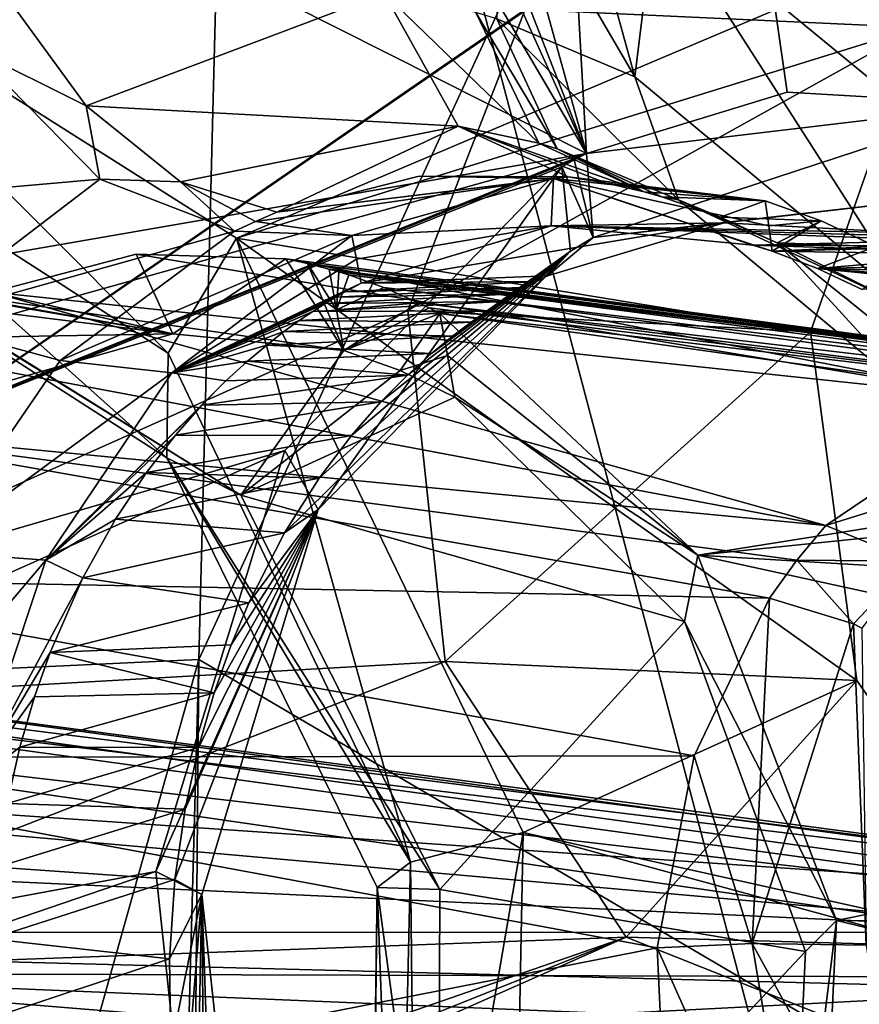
# Model space of a CAD drawing. Header units: metres. Extents: x -150 to 307, y -550 to 84.
# Tile 865 of 1056: x 194.83 to 196.91, y 11.01 to 13.44. Entities that reach past the tile are written whole.
import ezdxf

# ---------------------------------------------------------------- set-up
doc = ezdxf.new("R2010")
doc.units = ezdxf.units.M
doc.layers.add('solid_26006363', color=7, linetype='CONTINUOUS')

msp = doc.modelspace()

# ---------------------------------------------------------------- linework, layer by layer
at = {"layer": 'solid_26006363'}
for points in [[(191.983353, 11.708065, 912.601074), (195.273636, 11.861662, 915.513367), (195.57663, 23.699755, 914.655701)], [(192.022217, 23.395798, 911.506104), (191.983353, 11.708065, 912.601074), (195.57663, 23.699755, 914.655701)], [(195.57663, 23.699755, 914.655701), (195.273636, 11.861662, 915.513367), (198.959854, 19.839836, 918.063721)], [(192.936157, 21.563841, 874.414917), (193.522064, 22.868546, 875.033997), (196.233032, 13.113636, 875.783997)], [(195.900345, 19.04355, 876.221436), (196.233032, 13.113636, 875.783997), (193.522064, 22.868546, 875.033997)], [(192.942108, 20.402914, 874.246033), (192.936157, 21.563841, 874.414917), (196.233032, 13.113636, 875.783997)], [(192.502823, 19.45652, 873.793457), (192.942108, 20.402914, 874.246033), (196.233032, 13.113636, 875.783997)], [(195.273636, 11.861662, 915.513367), (198.57399, 9.923516, 918.496826), (198.959854, 19.839836, 918.063721)], [(192.502823, 19.45652, 873.793457), (196.233032, 13.113636, 875.783997), (189.951477, 16.275417, 871.517761)], [(198.146072, 19.081144, 915.328857), (199.540802, 0, 917.246277), (194.786896, 17.972216, 912.335938)], [(195.900345, 19.04355, 876.221436), (196.227356, 18.854387, 876.440918), (197.252991, 13.235125, 876.579285)], [(195.900345, 19.04355, 876.221436), (196.729401, 13.264999, 876.179504), (196.233032, 13.113636, 875.783997)], [(195.900345, 19.04355, 876.221436), (197.252991, 13.235125, 876.579285), (196.729401, 13.264999, 876.179504)], [(199.9534, 18.599346, 879.245361), (197.523376, 13.146, 876.779358), (196.227356, 18.854387, 876.440918)], [(197.455811, 13.173229, 876.729797), (196.227356, 18.854387, 876.440918), (197.523376, 13.146, 876.779358)], [(197.295059, 13.224697, 876.610718), (197.252991, 13.235125, 876.579285), (196.227356, 18.854387, 876.440918)], [(197.455811, 13.173229, 876.729797), (197.387527, 13.19734, 876.679443), (196.227356, 18.854387, 876.440918)], [(197.362289, 13.205405, 876.660706), (196.227356, 18.854387, 876.440918), (197.387527, 13.19734, 876.679443)], [(197.33696, 13.213044, 876.641907), (197.295059, 13.224697, 876.610718), (196.227356, 18.854387, 876.440918)], [(197.362289, 13.205405, 876.660706), (197.33696, 13.213044, 876.641907), (196.227356, 18.854387, 876.440918)], [(194.786896, 17.972216, 912.335938), (199.540802, 0, 917.246277), (191.723465, 15.818817, 909.606506)], [(196.405823, 13.733895, 878.887451), (197.233673, 13.052827, 879.463257), (198.781998, 17.652912, 881.147522)], [(192.619446, 16.415899, 881.584717), (193.543365, 11.722856, 881.799866), (196.299133, 16.108341, 884.375977)], [(196.233032, 13.113636, 875.783997), (191.176682, 12.238811, 871.880981), (189.951477, 16.275417, 871.517761)], [(193.543365, 11.722856, 881.799866), (196.673157, 13.874597, 884.439941), (196.299133, 16.108341, 884.375977)], [(191.723465, 15.818817, 909.606506), (199.540802, 0, 917.246277), (189.133835, 12.746095, 907.299255)], [(196.352264, 13.303052, 878.647522), (196.207886, 13.826108, 878.74408), (196.005203, 13.897861, 878.595337)], [(196.352264, 13.303052, 878.647522), (196.005203, 13.897861, 878.595337), (196.011337, 13.446847, 878.402039)], [(193.543365, 11.722856, 881.799866), (196.081177, 13.469882, 883.937134), (196.673157, 13.874597, 884.439941)], [(195.366608, 12.904503, 881.419678), (194.136719, 13.683107, 880.545349), (197.623245, 13.860494, 883.272705)], [(195.366608, 12.904503, 881.419678), (197.623245, 13.860494, 883.272705), (197.051071, 13.424972, 882.782654)], [(197.051071, 13.424972, 882.782654), (197.623245, 13.860494, 883.272705), (196.081177, 13.469882, 883.937134)], [(196.352264, 13.303052, 878.647522), (196.405823, 13.733895, 878.887451), (196.207886, 13.826108, 878.74408)], [(197.053955, 12.721281, 879.133545), (196.405823, 13.733895, 878.887451), (196.352264, 13.303052, 878.647522)], [(197.053955, 12.721281, 879.133545), (197.233673, 13.052827, 879.463257), (196.405823, 13.733895, 878.887451)], [(195.197617, 12.619705, 881.143799), (194.136719, 13.683107, 880.545349), (195.366608, 12.904503, 881.419678)], [(195.197617, 12.619705, 881.143799), (194.148331, 13.294738, 880.407288), (194.136719, 13.683107, 880.545349)], [(194.994705, 13.231159, 877.437012), (194.794754, 13.506984, 877.546143), (194.710892, 13.372499, 877.423096)], [(195.731995, 13.510402, 878.195862), (194.794754, 13.506984, 877.546143), (194.994705, 13.231159, 877.437012)], [(195.915604, 13.181652, 877.892517), (195.731995, 13.510402, 878.195862), (194.994705, 13.231159, 877.437012)], [(196.114716, 13.13902, 878.035095), (195.731995, 13.510402, 878.195862), (195.915604, 13.181652, 877.892517)], [(196.114716, 13.13902, 878.035095), (195.958862, 13.462393, 878.363708), (195.731995, 13.510402, 878.195862)], [(193.543365, 11.722856, 881.799866), (195.791306, 12.724803, 883.641541), (196.081177, 13.469882, 883.937134)], [(197.051071, 13.424972, 882.782654), (196.081177, 13.469882, 883.937134), (195.791306, 12.724803, 883.641541)], [(196.160782, 13.125315, 878.067627), (195.958862, 13.462393, 878.363708), (196.114716, 13.13902, 878.035095)], [(196.160782, 13.125315, 878.067627), (196.011337, 13.446847, 878.402039), (195.958862, 13.462393, 878.363708)], [(195.366608, 12.904503, 881.419678), (197.051071, 13.424972, 882.782654), (196.787354, 12.672486, 882.507629)], [(196.787354, 12.672486, 882.507629), (197.051071, 13.424972, 882.782654), (195.791306, 12.724803, 883.641541)], [(196.460312, 12.999086, 878.275269), (196.011337, 13.446847, 878.402039), (196.160782, 13.125315, 878.067627)], [(196.460312, 12.999086, 878.275269), (196.352264, 13.303052, 878.647522), (196.011337, 13.446847, 878.402039)], [(195.028763, 13.049925, 877.231873), (194.710892, 13.372499, 877.423096), (194.165436, 12.974322, 876.971619)], [(194.994705, 13.231159, 877.437012), (194.710892, 13.372499, 877.423096), (195.028763, 13.049925, 877.231873)], [(197.053955, 12.721281, 879.133545), (196.352264, 13.303052, 878.647522), (196.460312, 12.999086, 878.275269)], [(195.194901, 12.360822, 880.700928), (194.29454, 12.938828, 880.098633), (194.148331, 13.294738, 880.407288)], [(195.194901, 12.360822, 880.700928), (194.148331, 13.294738, 880.407288), (195.197617, 12.619705, 881.143799)], [(197.252991, 13.235125, 876.579285), (196.233032, 13.113636, 875.783997), (196.729401, 13.264999, 876.179504)], [(195.228302, 13.043563, 877.241516), (194.994705, 13.231159, 877.437012), (195.028763, 13.049925, 877.231873)], [(195.915604, 13.181652, 877.892517), (194.994705, 13.231159, 877.437012), (195.228302, 13.043563, 877.241516)], [(196.249802, 12.906035, 875.892334), (196.233032, 13.113636, 875.783997), (197.252991, 13.235125, 876.579285)], [(196.249802, 12.906035, 875.892334), (197.252991, 13.235125, 876.579285), (197.171783, 13.011196, 876.617981)], [(195.915604, 13.181652, 877.892517), (195.228302, 13.043563, 877.241516), (195.466644, 12.96814, 876.983459)], [(196.187424, 13.055778, 877.50885), (195.915604, 13.181652, 877.892517), (195.466644, 12.96814, 876.983459)], [(196.282242, 13.039889, 877.574524), (195.915604, 13.181652, 877.892517), (196.187424, 13.055778, 877.50885)], [(196.3759, 13.018459, 877.638489), (196.114716, 13.13902, 878.035095), (195.915604, 13.181652, 877.892517)], [(196.282242, 13.039889, 877.574524), (196.3759, 13.018459, 877.638489), (195.915604, 13.181652, 877.892517)], [(196.160782, 13.125315, 878.067627), (196.114716, 13.13902, 878.035095), (196.3759, 13.018459, 877.638489)], [(191.447281, 11.776082, 872.029602), (191.176682, 12.238811, 871.880981), (196.233032, 13.113636, 875.783997)], [(191.627075, 11.253529, 872.106873), (191.447281, 11.776082, 872.029602), (196.233032, 13.113636, 875.783997)], [(196.202362, 13.097654, 875.758972), (191.627075, 11.253529, 872.106873), (196.233032, 13.113636, 875.783997)], [(196.3759, 13.018459, 877.638489), (196.419617, 13.006283, 877.668091), (196.160782, 13.125315, 878.067627)], [(196.460312, 12.999086, 878.275269), (196.160782, 13.125315, 878.067627), (196.419617, 13.006283, 877.668091)], [(196.249802, 12.906035, 875.892334), (196.202362, 13.097654, 875.758972), (196.233032, 13.113636, 875.783997)], [(196.202362, 13.097654, 875.758972), (196.172012, 13.081011, 875.73407), (191.627075, 11.253529, 872.106873)], [(196.249802, 12.906035, 875.892334), (196.172012, 13.081011, 875.73407), (196.202362, 13.097654, 875.758972)], [(196.172012, 13.081011, 875.73407), (195.486755, 12.378996, 875.140991), (191.627075, 11.253529, 872.106873)], [(195.569305, 12.232984, 875.312927), (195.486755, 12.378996, 875.140991), (196.172012, 13.081011, 875.73407)], [(195.569305, 12.232984, 875.312927), (196.172012, 13.081011, 875.73407), (196.193268, 12.872302, 875.851196)], [(196.193268, 12.872302, 875.851196), (196.172012, 13.081011, 875.73407), (196.249802, 12.906035, 875.892334)], [(194.569611, 12.699338, 876.839783), (195.028763, 13.049925, 877.231873), (194.165436, 12.974322, 876.971619)], [(195.36174, 12.921472, 876.902222), (195.028763, 13.049925, 877.231873), (194.569611, 12.699338, 876.839783)], [(195.228302, 13.043563, 877.241516), (195.028763, 13.049925, 877.231873), (195.36174, 12.921472, 876.902222)], [(195.413666, 12.945704, 876.942627), (195.228302, 13.043563, 877.241516), (195.36174, 12.921472, 876.902222)], [(195.413666, 12.945704, 876.942627), (195.466644, 12.96814, 876.983459), (195.228302, 13.043563, 877.241516)], [(196.151718, 13.051961, 876.979431), (195.466644, 12.96814, 876.983459), (195.413666, 12.945704, 876.942627)], [(196.151718, 13.051961, 876.979431), (195.413666, 12.945704, 876.942627), (195.652252, 12.910958, 876.582458)], [(195.818832, 13.057697, 877.246521), (196.187424, 13.055778, 877.50885), (195.466644, 12.96814, 876.983459)], [(196.151718, 13.051961, 876.979431), (195.818832, 13.057697, 877.246521), (195.466644, 12.96814, 876.983459)], [(196.145813, 12.934242, 876.963501), (196.151718, 13.051961, 876.979431), (195.652252, 12.910958, 876.582458)], [(196.151718, 13.051961, 876.979431), (196.187424, 13.055778, 877.50885), (195.818832, 13.057697, 877.246521)], [(196.145813, 12.934242, 876.963501), (196.644653, 12.886564, 877.343018), (196.151718, 13.051961, 876.979431)], [(196.151718, 13.051961, 876.979431), (196.675507, 12.996419, 877.377258), (196.187424, 13.055778, 877.50885)], [(196.684586, 12.934819, 877.378479), (196.675507, 12.996419, 877.377258), (196.151718, 13.051961, 876.979431)], [(196.69223, 12.871741, 877.378418), (196.684586, 12.934819, 877.378479), (196.151718, 13.051961, 876.979431)], [(196.644653, 12.886564, 877.343018), (196.69223, 12.871741, 877.378418), (196.151718, 13.051961, 876.979431)], [(196.675507, 12.996419, 877.377258), (196.282242, 13.039889, 877.574524), (196.187424, 13.055778, 877.50885)], [(196.675507, 12.996419, 877.377258), (196.3759, 13.018459, 877.638489), (196.282242, 13.039889, 877.574524)], [(196.573898, 12.942243, 876.433167), (196.249802, 12.906035, 875.892334), (197.171783, 13.011196, 876.617981)], [(196.675507, 12.996419, 877.377258), (196.419617, 13.006283, 877.668091), (196.3759, 13.018459, 877.638489)], [(196.573898, 12.942243, 876.433167), (197.171783, 13.011196, 876.617981), (197.032257, 12.917514, 876.775269)], [(196.563736, 12.956408, 877.764465), (196.460312, 12.999086, 878.275269), (196.419617, 13.006283, 877.668091)], [(196.675507, 12.996419, 877.377258), (196.563736, 12.956408, 877.764465), (196.419617, 13.006283, 877.668091)], [(196.563736, 12.956408, 877.764465), (196.704926, 12.892511, 877.857056), (196.460312, 12.999086, 878.275269)], [(197.080292, 12.482406, 878.660217), (196.460312, 12.999086, 878.275269), (196.704926, 12.892511, 877.857056)], [(197.053955, 12.721281, 879.133545), (196.460312, 12.999086, 878.275269), (197.080292, 12.482406, 878.660217)], [(196.813828, 12.94691, 877.479431), (196.563736, 12.956408, 877.764465), (196.675507, 12.996419, 877.377258)], [(196.684586, 12.934819, 877.378479), (196.813828, 12.94691, 877.479431), (196.675507, 12.996419, 877.377258)], [(195.377289, 12.268139, 880.265747), (194.548462, 12.783758, 879.708557), (194.29454, 12.938828, 880.098633)], [(195.194901, 12.360822, 880.700928), (195.377289, 12.268139, 880.265747), (194.29454, 12.938828, 880.098633)], [(195.652252, 12.910958, 876.582458), (195.413666, 12.945704, 876.942627), (195.36174, 12.921472, 876.902222)], [(196.573898, 12.942243, 876.433167), (196.145813, 12.934242, 876.963501), (195.675705, 12.793096, 876.588928)], [(196.573898, 12.942243, 876.433167), (195.675705, 12.793096, 876.588928), (196.136353, 12.81081, 876.090393)], [(196.573898, 12.942243, 876.433167), (196.136353, 12.81081, 876.090393), (196.249802, 12.906035, 875.892334)], [(196.573898, 12.942243, 876.433167), (197.032257, 12.917514, 876.775269), (196.145813, 12.934242, 876.963501)], [(196.813828, 12.94691, 877.479431), (196.704926, 12.892511, 877.857056), (196.563736, 12.956408, 877.764465)], [(196.69223, 12.871741, 877.378418), (196.813828, 12.94691, 877.479431), (196.684586, 12.934819, 877.378479)], [(196.69223, 12.871741, 877.378418), (196.949081, 12.883372, 877.577881), (196.813828, 12.94691, 877.479431)], [(196.813828, 12.94691, 877.479431), (196.949081, 12.883372, 877.577881), (196.704926, 12.892511, 877.857056)], [(194.930267, 12.601308, 876.548218), (195.36174, 12.921472, 876.902222), (194.569611, 12.699338, 876.839783)], [(195.652252, 12.910958, 876.582458), (195.36174, 12.921472, 876.902222), (194.930267, 12.601308, 876.548218)], [(196.145813, 12.934242, 876.963501), (195.652252, 12.910958, 876.582458), (195.664047, 12.85204, 876.585693)], [(196.145813, 12.934242, 876.963501), (195.664047, 12.85204, 876.585693), (195.675705, 12.793096, 876.588928)], [(197.106171, 12.898341, 876.828918), (196.644653, 12.886564, 877.343018), (196.145813, 12.934242, 876.963501)], [(197.069336, 12.908285, 876.802185), (197.106171, 12.898341, 876.828918), (196.145813, 12.934242, 876.963501)], [(197.069336, 12.908285, 876.802185), (196.145813, 12.934242, 876.963501), (197.032257, 12.917514, 876.775269)], [(195.206741, 12.570667, 876.207947), (195.652252, 12.910958, 876.582458), (194.930267, 12.601308, 876.548218)], [(195.797379, 11.360456, 881.484314), (195.197617, 12.619705, 881.143799), (195.366608, 12.904503, 881.419678)], [(195.664047, 12.85204, 876.585693), (195.652252, 12.910958, 876.582458), (195.206741, 12.570667, 876.207947)], [(195.366608, 12.904503, 881.419678), (196.787354, 12.672486, 882.507629), (196.901794, 11.809985, 882.523438)], [(196.076141, 11.433209, 881.843994), (195.366608, 12.904503, 881.419678), (196.901794, 11.809985, 882.523438)], [(195.797379, 11.360456, 881.484314), (195.366608, 12.904503, 881.419678), (196.076141, 11.433209, 881.843994)], [(196.193268, 12.872302, 875.851196), (196.249802, 12.906035, 875.892334), (196.136353, 12.81081, 876.090393)], [(197.106171, 12.898341, 876.828918), (197.151443, 12.884447, 876.861572), (196.644653, 12.886564, 877.343018)], [(197.080292, 12.482406, 878.660217), (196.704926, 12.892511, 877.857056), (197.283112, 12.425426, 878.213074)], [(197.389923, 12.553035, 877.888611), (197.283112, 12.425426, 878.213074), (196.704926, 12.892511, 877.857056)], [(197.389923, 12.553035, 877.888611), (196.704926, 12.892511, 877.857056), (196.949081, 12.883372, 877.577881)], [(195.118652, 12.864739, 878.05658), (194.761688, 12.770658, 877.772888), (195.209717, 12.667706, 878.107788)], [(197.286102, 12.503851, 875.236694), (194.761688, 12.770658, 877.772888), (195.118652, 12.864739, 878.05658)], [(195.118652, 12.864739, 878.05658), (195.209717, 12.667706, 878.107788), (195.488953, 12.853073, 878.340393)], [(197.286102, 12.503851, 875.236694), (195.118652, 12.864739, 878.05658), (195.488953, 12.853073, 878.340393)], [(195.485504, 12.175195, 875.532715), (195.569305, 12.232984, 875.312927), (196.193268, 12.872302, 875.851196)], [(195.571167, 12.309968, 875.611633), (195.485504, 12.175195, 875.532715), (196.193268, 12.872302, 875.851196)], [(195.651184, 12.415597, 875.683167), (195.571167, 12.309968, 875.611633), (196.193268, 12.872302, 875.851196)], [(195.724335, 12.498992, 875.747131), (195.651184, 12.415597, 875.683167), (196.193268, 12.872302, 875.851196)], [(195.790268, 12.565322, 875.803833), (195.724335, 12.498992, 875.747131), (196.193268, 12.872302, 875.851196)], [(195.849167, 12.61845, 875.853821), (195.790268, 12.565322, 875.803833), (196.193268, 12.872302, 875.851196)], [(195.901459, 12.661277, 875.897705), (195.849167, 12.61845, 875.853821), (196.193268, 12.872302, 875.851196)], [(195.947723, 12.696017, 875.936218), (195.901459, 12.661277, 875.897705), (196.193268, 12.872302, 875.851196)], [(195.98851, 12.724387, 875.969971), (195.947723, 12.696017, 875.936218), (196.193268, 12.872302, 875.851196)], [(196.024384, 12.747696, 875.99939), (195.98851, 12.724387, 875.969971), (196.193268, 12.872302, 875.851196)], [(196.055893, 12.766585, 876.025085), (196.024384, 12.747696, 875.99939), (196.193268, 12.872302, 875.851196)], [(196.055893, 12.766585, 876.025085), (196.193268, 12.872302, 875.851196), (196.082947, 12.782384, 876.047119)], [(196.109512, 12.7969, 876.068726), (196.082947, 12.782384, 876.047119), (196.193268, 12.872302, 875.851196)], [(196.109512, 12.7969, 876.068726), (196.193268, 12.872302, 875.851196), (196.136353, 12.81081, 876.090393)], [(196.920883, 12.877907, 877.121948), (196.644653, 12.886564, 877.343018), (197.151443, 12.884447, 876.861572)], [(196.920883, 12.877907, 877.121948), (196.69223, 12.871741, 877.378418), (196.644653, 12.886564, 877.343018)], [(196.804855, 12.82915, 877.461365), (196.949081, 12.883372, 877.577881), (196.69223, 12.871741, 877.378418)], [(196.920883, 12.877907, 877.121948), (197.211212, 12.863645, 876.90448), (196.69223, 12.871741, 877.378418)], [(196.804855, 12.82915, 877.461365), (196.69223, 12.871741, 877.378418), (197.211212, 12.863645, 876.90448)], [(196.804855, 12.82915, 877.461365), (196.961868, 12.813421, 877.581177), (196.949081, 12.883372, 877.577881)], [(196.804855, 12.82915, 877.461365), (197.211212, 12.863645, 876.90448), (197.270447, 12.840129, 876.946655)], [(195.675705, 12.793096, 876.588928), (195.664047, 12.85204, 876.585693), (195.206741, 12.570667, 876.207947)], [(195.488953, 12.853073, 878.340393), (195.209717, 12.667706, 878.107788), (195.632751, 12.626357, 878.429321)], [(195.542633, 12.841609, 878.380554), (195.488953, 12.853073, 878.340393), (195.632751, 12.626357, 878.429321)], [(197.813461, 12.546329, 875.661194), (195.488953, 12.853073, 878.340393), (195.542633, 12.841609, 878.380554)], [(197.286102, 12.503851, 875.236694), (195.488953, 12.853073, 878.340393), (197.813461, 12.546329, 875.661194)], [(195.614456, 12.727121, 878.424866), (195.542633, 12.841609, 878.380554), (195.632751, 12.626357, 878.429321)], [(195.614456, 12.727121, 878.424866), (195.596069, 12.827799, 878.420349), (195.542633, 12.841609, 878.380554)], [(197.877914, 12.531859, 875.711853), (195.542633, 12.841609, 878.380554), (195.596069, 12.827799, 878.420349)], [(197.877914, 12.531859, 875.711853), (197.813461, 12.546329, 875.661194), (195.542633, 12.841609, 878.380554)], [(196.804855, 12.82915, 877.461365), (197.270447, 12.840129, 876.946655), (197.326157, 12.815319, 876.986084)], [(195.620468, 12.820691, 878.438538), (195.596069, 12.827799, 878.420349), (195.614456, 12.727121, 878.424866)], [(195.620468, 12.820691, 878.438538), (197.877914, 12.531859, 875.711853), (195.596069, 12.827799, 878.420349)], [(195.620468, 12.820691, 878.438538), (195.614456, 12.727121, 878.424866), (195.64476, 12.813107, 878.456543)], [(195.620468, 12.820691, 878.438538), (195.64476, 12.813107, 878.456543), (197.877914, 12.531859, 875.711853)], [(196.804855, 12.82915, 877.461365), (197.326157, 12.815319, 876.986084), (197.381287, 12.788106, 877.02478)], [(196.804855, 12.82915, 877.461365), (197.381287, 12.788106, 877.02478), (196.915237, 12.776709, 877.541687)], [(196.804855, 12.82915, 877.461365), (196.915237, 12.776709, 877.541687), (196.961868, 12.813421, 877.581177)], [(195.209717, 12.667706, 878.107788), (194.086472, 12.806885, 879.36676), (194.369614, 12.812772, 879.578735)], [(195.209717, 12.667706, 878.107788), (194.803299, 12.550753, 877.783875), (194.086472, 12.806885, 879.36676)], [(195.209717, 12.667706, 878.107788), (194.369614, 12.812772, 879.578735), (194.459152, 12.80141, 879.644165)], [(195.209717, 12.667706, 878.107788), (194.459152, 12.80141, 879.644165), (194.548462, 12.783758, 879.708557)], [(195.635742, 12.771548, 876.556152), (195.675705, 12.793096, 876.588928), (195.206741, 12.570667, 876.207947)], [(195.731506, 12.781829, 878.52063), (195.64476, 12.813107, 878.456543), (195.614456, 12.727121, 878.424866)], [(196.109512, 12.7969, 876.068726), (195.675705, 12.793096, 876.588928), (195.635742, 12.771548, 876.556152)], [(196.109512, 12.7969, 876.068726), (195.635742, 12.771548, 876.556152), (196.082947, 12.782384, 876.047119)], [(195.64476, 12.813107, 878.456543), (197.941849, 12.513252, 875.76178), (197.877914, 12.531859, 875.711853)], [(195.731506, 12.781829, 878.52063), (197.941849, 12.513252, 875.76178), (195.64476, 12.813107, 878.456543)], [(196.109512, 12.7969, 876.068726), (196.136353, 12.81081, 876.090393), (195.675705, 12.793096, 876.588928)], [(194.761688, 12.770658, 877.772888), (196.825623, 12.193429, 874.846741), (194.514191, 12.627395, 877.569458)], [(195.632751, 12.626357, 878.429321), (194.548462, 12.783758, 879.708557), (195.377289, 12.268139, 880.265747)], [(195.632751, 12.626357, 878.429321), (195.209717, 12.667706, 878.107788), (194.548462, 12.783758, 879.708557)], [(197.286102, 12.503851, 875.236694), (196.825623, 12.193429, 874.846741), (194.761688, 12.770658, 877.772888)], [(195.209717, 12.667706, 878.107788), (194.761688, 12.770658, 877.772888), (194.782715, 12.660024, 877.778503)], [(195.612503, 12.757931, 876.536804), (195.635742, 12.771548, 876.556152), (195.206741, 12.570667, 876.207947)], [(196.055893, 12.766585, 876.025085), (195.612503, 12.757931, 876.536804), (195.586044, 12.742227, 876.515198)], [(196.055893, 12.766585, 876.025085), (195.586044, 12.742227, 876.515198), (196.024384, 12.747696, 875.99939)], [(196.082947, 12.782384, 876.047119), (195.635742, 12.771548, 876.556152), (195.612503, 12.757931, 876.536804)], [(196.055893, 12.766585, 876.025085), (196.082947, 12.782384, 876.047119), (195.612503, 12.757931, 876.536804)], [(195.731506, 12.781829, 878.52063), (195.614456, 12.727121, 878.424866), (195.816971, 12.744408, 878.58313)], [(195.731506, 12.781829, 878.52063), (198.013702, 12.487114, 875.817627), (197.941849, 12.513252, 875.76178)], [(195.731506, 12.781829, 878.52063), (195.816971, 12.744408, 878.58313), (198.013702, 12.487114, 875.817627)], [(189.133835, 12.746095, 907.299255), (199.540802, 0, 917.246277), (187.168488, 8.932622, 905.548157)], [(195.586044, 12.742227, 876.515198), (195.612503, 12.757931, 876.536804), (195.206741, 12.570667, 876.207947)], [(195.556168, 12.723072, 876.490417), (195.586044, 12.742227, 876.515198), (195.206741, 12.570667, 876.207947)], [(196.024384, 12.747696, 875.99939), (195.586044, 12.742227, 876.515198), (195.556168, 12.723072, 876.490417)], [(196.024384, 12.747696, 875.99939), (195.556168, 12.723072, 876.490417), (195.98851, 12.724387, 875.969971)], [(195.816971, 12.744408, 878.58313), (195.614456, 12.727121, 878.424866), (195.632751, 12.626357, 878.429321)], [(195.843613, 12.731351, 878.602478), (195.816971, 12.744408, 878.58313), (195.632751, 12.626357, 878.429321)], [(195.816971, 12.744408, 878.58313), (198.083725, 12.456101, 875.871704), (198.013702, 12.487114, 875.817627)], [(195.843613, 12.731351, 878.602478), (198.083725, 12.456101, 875.871704), (195.816971, 12.744408, 878.58313)], [(193.543365, 11.722856, 881.799866), (195.88324, 11.856385, 883.638184), (195.791306, 12.724803, 883.641541)], [(195.52243, 12.700275, 876.462341), (195.556168, 12.723072, 876.490417), (195.206741, 12.570667, 876.207947)], [(195.98851, 12.724387, 875.969971), (195.556168, 12.723072, 876.490417), (195.52243, 12.700275, 876.462341)], [(195.98851, 12.724387, 875.969971), (195.52243, 12.700275, 876.462341), (195.947723, 12.696017, 875.936218)], [(195.870392, 12.717527, 878.621887), (195.843613, 12.731351, 878.602478), (195.632751, 12.626357, 878.429321)], [(195.870392, 12.717527, 878.621887), (195.632751, 12.626357, 878.429321), (195.77182, 12.576986, 878.532532)], [(195.888733, 12.61409, 878.626343), (195.870392, 12.717527, 878.621887), (195.77182, 12.576986, 878.532532)], [(196.787354, 12.672486, 882.507629), (195.791306, 12.724803, 883.641541), (195.88324, 11.856385, 883.638184)], [(195.870392, 12.717527, 878.621887), (198.083725, 12.456101, 875.871704), (195.843613, 12.731351, 878.602478)], [(198.204163, 12.389091, 875.963806), (198.083725, 12.456101, 875.871704), (195.870392, 12.717527, 878.621887)], [(196.50885, 12.119479, 879.062073), (195.870392, 12.717527, 878.621887), (195.888733, 12.61409, 878.626343)], [(198.204163, 12.389091, 875.963806), (195.870392, 12.717527, 878.621887), (196.50885, 12.119479, 879.062073)], [(194.606766, 12.128977, 876.249817), (194.930267, 12.601308, 876.548218), (194.569611, 12.699338, 876.839783)], [(195.484451, 12.672856, 876.430542), (195.52243, 12.700275, 876.462341), (195.206741, 12.570667, 876.207947)], [(195.947723, 12.696017, 875.936218), (195.52243, 12.700275, 876.462341), (195.484451, 12.672856, 876.430542)], [(195.947723, 12.696017, 875.936218), (195.484451, 12.672856, 876.430542), (195.901459, 12.661277, 875.897705)], [(195.441788, 12.639785, 876.394653), (195.484451, 12.672856, 876.430542), (195.206741, 12.570667, 876.207947)], [(195.901459, 12.661277, 875.897705), (195.484451, 12.672856, 876.430542), (195.441788, 12.639785, 876.394653)], [(196.901794, 11.809985, 882.523438), (196.787354, 12.672486, 882.507629), (195.88324, 11.856385, 883.638184)], [(195.209717, 12.667706, 878.107788), (194.782715, 12.660024, 877.778503), (194.803299, 12.550753, 877.783875)], [(195.901459, 12.661277, 875.897705), (195.441788, 12.639785, 876.394653), (195.849167, 12.61845, 875.853821)], [(194.514191, 12.627395, 877.569458), (196.825623, 12.193429, 874.846741), (194.297882, 12.435102, 877.38501)], [(195.194901, 12.360822, 880.700928), (195.197617, 12.619705, 881.143799), (195.797379, 11.360456, 881.484314)], [(195.393997, 12.599673, 876.354126), (195.441788, 12.639785, 876.394653), (195.206741, 12.570667, 876.207947)], [(195.77182, 12.576986, 878.532532), (195.632751, 12.626357, 878.429321), (195.377289, 12.268139, 880.265747)], [(195.849167, 12.61845, 875.853821), (195.441788, 12.639785, 876.394653), (195.393997, 12.599673, 876.354126)], [(195.206741, 12.570667, 876.207947), (194.930267, 12.601308, 876.548218), (194.606766, 12.128977, 876.249817)], [(195.340607, 12.550746, 876.308472), (195.393997, 12.599673, 876.354126), (195.206741, 12.570667, 876.207947)], [(195.790268, 12.565322, 875.803833), (195.393997, 12.599673, 876.354126), (195.340607, 12.550746, 876.308472)], [(195.849167, 12.61845, 875.853821), (195.393997, 12.599673, 876.354126), (195.790268, 12.565322, 875.803833)], [(195.888733, 12.61409, 878.626343), (195.77182, 12.576986, 878.532532), (195.907059, 12.510577, 878.630737)], [(196.50885, 12.119479, 879.062073), (195.888733, 12.61409, 878.626343), (195.907059, 12.510577, 878.630737)], [(195.907059, 12.510577, 878.630737), (195.77182, 12.576986, 878.532532), (195.377289, 12.268139, 880.265747)], [(194.895309, 12.107759, 875.924866), (195.206741, 12.570667, 876.207947), (194.606766, 12.128977, 876.249817)], [(195.340607, 12.550746, 876.308472), (195.206741, 12.570667, 876.207947), (194.895309, 12.107759, 875.924866)], [(195.281235, 12.490669, 876.257202), (195.340607, 12.550746, 876.308472), (194.895309, 12.107759, 875.924866)], [(195.790268, 12.565322, 875.803833), (195.340607, 12.550746, 876.308472), (195.281235, 12.490669, 876.257202)], [(195.790268, 12.565322, 875.803833), (195.281235, 12.490669, 876.257202), (195.724335, 12.498992, 875.747131)], [(195.724335, 12.498992, 875.747131), (195.281235, 12.490669, 876.257202), (195.215683, 12.416492, 876.199829)], [(195.724335, 12.498992, 875.747131), (195.215683, 12.416492, 876.199829), (195.651184, 12.415597, 875.683167)], [(196.475342, 11.95553, 879.021606), (195.907059, 12.510577, 878.630737), (195.377289, 12.268139, 880.265747)], [(196.50885, 12.119479, 879.062073), (195.907059, 12.510577, 878.630737), (196.475342, 11.95553, 879.021606)], [(197.464111, 12.391865, 875.064209), (196.825623, 12.193429, 874.846741), (197.286102, 12.503851, 875.236694)], [(195.215683, 12.416492, 876.199829), (195.281235, 12.490669, 876.257202), (194.895309, 12.107759, 875.924866)], [(196.686096, 12.013308, 874.722778), (194.04097, 12.064481, 877.152527), (194.297882, 12.435102, 877.38501)], [(196.753159, 12.107383, 874.782898), (196.686096, 12.013308, 874.722778), (194.297882, 12.435102, 877.38501)], [(196.825623, 12.193429, 874.846741), (196.753159, 12.107383, 874.782898), (194.297882, 12.435102, 877.38501)], [(195.144089, 12.324253, 876.136047), (195.215683, 12.416492, 876.199829), (194.895309, 12.107759, 875.924866)], [(195.651184, 12.415597, 875.683167), (195.215683, 12.416492, 876.199829), (195.144089, 12.324253, 876.136047)], [(195.651184, 12.415597, 875.683167), (195.144089, 12.324253, 876.136047), (195.571167, 12.309968, 875.611633)], [(195.486755, 12.378996, 875.140991), (191.705154, 10.697081, 872.106995), (191.627075, 11.253529, 872.106873)], [(195.486755, 12.378996, 875.140991), (195.16745, 11.336916, 874.798218), (191.705154, 10.697081, 872.106995)], [(195.569305, 12.232984, 875.312927), (195.16745, 11.336916, 874.798218), (195.486755, 12.378996, 875.140991)], [(198.320862, 12.305727, 876.05188), (198.204163, 12.389091, 875.963806), (196.50885, 12.119479, 879.062073)], [(197.464111, 12.391865, 875.064209), (197.041183, 12.104655, 874.710144), (196.825623, 12.193429, 874.846741)], [(195.194901, 12.360822, 880.700928), (195.797379, 11.360456, 881.484314), (195.715179, 11.297637, 880.981873)], [(195.194901, 12.360822, 880.700928), (195.870438, 11.292233, 880.526917), (195.377289, 12.268139, 880.265747)], [(195.194901, 12.360822, 880.700928), (195.715179, 11.297637, 880.981873), (195.870438, 11.292233, 880.526917)], [(195.067154, 12.208801, 876.066101), (195.144089, 12.324253, 876.136047), (194.895309, 12.107759, 875.924866)], [(195.571167, 12.309968, 875.611633), (195.144089, 12.324253, 876.136047), (195.067154, 12.208801, 876.066101)], [(195.571167, 12.309968, 875.611633), (195.067154, 12.208801, 876.066101), (195.485504, 12.175195, 875.532715)], [(198.611008, 11.993634, 876.264343), (198.320862, 12.305727, 876.05188), (196.50885, 12.119479, 879.062073)], [(196.475342, 11.95553, 879.021606), (195.377289, 12.268139, 880.265747), (195.870438, 11.292233, 880.526917)], [(195.569305, 12.232984, 875.312927), (195.281036, 11.279835, 874.997131), (195.16745, 11.336916, 874.798218)], [(195.214584, 11.317297, 875.237793), (195.281036, 11.279835, 874.997131), (195.569305, 12.232984, 875.312927)], [(195.239838, 11.490946, 875.274963), (195.214584, 11.317297, 875.237793), (195.569305, 12.232984, 875.312927)], [(195.273102, 11.644143, 875.316223), (195.239838, 11.490946, 875.274963), (195.569305, 12.232984, 875.312927)], [(195.311676, 11.779034, 875.359497), (195.273102, 11.644143, 875.316223), (195.569305, 12.232984, 875.312927)], [(195.3535, 11.897713, 875.403625), (195.311676, 11.779034, 875.359497), (195.569305, 12.232984, 875.312927)], [(195.397095, 12.002154, 875.447632), (195.3535, 11.897713, 875.403625), (195.569305, 12.232984, 875.312927)], [(195.485504, 12.175195, 875.532715), (195.397095, 12.002154, 875.447632), (195.569305, 12.232984, 875.312927)], [(194.986572, 12.063341, 875.990479), (195.067154, 12.208801, 876.066101), (194.895309, 12.107759, 875.924866)], [(195.485504, 12.175195, 875.532715), (195.067154, 12.208801, 876.066101), (194.986572, 12.063341, 875.990479)], [(197.041183, 12.104655, 874.710144), (196.753159, 12.107383, 874.782898), (196.825623, 12.193429, 874.846741)], [(195.485504, 12.175195, 875.532715), (194.986572, 12.063341, 875.990479), (195.397095, 12.002154, 875.447632)], [(194.895309, 12.107759, 875.924866), (194.606766, 12.128977, 876.249817), (194.419861, 11.54675, 876.03717)], [(196.50885, 12.119479, 879.062073), (196.475342, 11.95553, 879.021606), (196.851517, 11.215487, 879.252258)], [(198.8116, 11.61782, 876.401855), (196.50885, 12.119479, 879.062073), (196.851517, 11.215487, 879.252258)], [(198.8116, 11.61782, 876.401855), (198.611008, 11.993634, 876.264343), (196.50885, 12.119479, 879.062073)], [(194.710251, 11.551667, 875.730713), (194.895309, 12.107759, 875.924866), (194.419861, 11.54675, 876.03717)], [(194.986572, 12.063341, 875.990479), (194.895309, 12.107759, 875.924866), (194.710251, 11.551667, 875.730713)], [(196.893768, 11.949677, 874.601257), (196.686096, 12.013308, 874.722778), (196.753159, 12.107383, 874.782898)], [(196.893768, 11.949677, 874.601257), (196.753159, 12.107383, 874.782898), (197.041183, 12.104655, 874.710144)], [(196.914383, 11.939079, 874.596436), (196.893768, 11.949677, 874.601257), (197.041183, 12.104655, 874.710144)], [(196.499573, 11.622932, 874.54718), (193.873886, 11.618302, 876.982422), (194.04097, 12.064481, 877.152527)], [(196.686096, 12.013308, 874.722778), (196.499573, 11.622932, 874.54718), (194.04097, 12.064481, 877.152527)], [(194.905762, 11.879118, 875.911133), (194.986572, 12.063341, 875.990479), (194.710251, 11.551667, 875.730713)], [(195.397095, 12.002154, 875.447632), (194.986572, 12.063341, 875.990479), (194.905762, 11.879118, 875.911133)], [(196.642746, 11.159052, 874.337219), (196.499573, 11.622932, 874.54718), (196.686096, 12.013308, 874.722778)], [(196.642746, 11.159052, 874.337219), (196.686096, 12.013308, 874.722778), (196.893768, 11.949677, 874.601257)], [(195.397095, 12.002154, 875.447632), (194.905762, 11.879118, 875.911133), (195.3535, 11.897713, 875.403625)], [(197.612381, 11.28424, 875.268127), (192.718964, 11.95773, 881.183899), (192.277359, 11.651171, 880.81543)], [(197.733459, 11.322343, 875.375977), (193.259674, 11.91587, 881.597595), (192.718964, 11.95773, 881.183899)], [(197.612381, 11.28424, 875.268127), (197.733459, 11.322343, 875.375977), (192.718964, 11.95773, 881.183899)], [(196.775177, 11.139055, 879.186401), (196.475342, 11.95553, 879.021606), (195.870438, 11.292233, 880.526917)], [(196.851517, 11.215487, 879.252258), (196.475342, 11.95553, 879.021606), (196.775177, 11.139055, 879.186401)], [(196.642746, 11.159052, 874.337219), (196.893768, 11.949677, 874.601257), (196.925415, 11.154887, 874.41925)], [(196.914383, 11.939079, 874.596436), (196.925415, 11.154887, 874.41925), (196.893768, 11.949677, 874.601257)], [(197.856201, 11.295707, 875.485352), (193.40744, 11.833399, 881.704468), (193.259674, 11.91587, 881.597595)], [(197.733459, 11.322343, 875.375977), (197.856201, 11.295707, 875.485352), (193.259674, 11.91587, 881.597595)], [(195.3535, 11.897713, 875.403625), (194.905762, 11.879118, 875.911133), (195.311676, 11.779034, 875.359497)], [(194.867081, 11.769079, 875.871155), (194.905762, 11.879118, 875.911133), (194.710251, 11.551667, 875.730713)], [(195.311676, 11.779034, 875.359497), (194.905762, 11.879118, 875.911133), (194.867081, 11.769079, 875.871155)], [(191.945343, 0, 912.944458), (194.948517, 0, 915.603516), (195.273636, 11.861662, 915.513367)], [(191.983353, 11.708065, 912.601074), (191.945343, 0, 912.944458), (195.273636, 11.861662, 915.513367)], [(193.543365, 11.722856, 881.799866), (193.903015, 11.085241, 882.024292), (195.88324, 11.856385, 883.638184)], [(193.903015, 11.085241, 882.024292), (196.331436, 11.174882, 883.935608), (195.88324, 11.856385, 883.638184)], [(194.948517, 0, 915.603516), (195.172546, 0, 915.799988), (195.273636, 11.861662, 915.513367)], [(195.273636, 11.861662, 915.513367), (195.172546, 0, 915.799988), (198.57399, 9.923516, 918.496826)], [(196.901794, 11.809985, 882.523438), (195.88324, 11.856385, 883.638184), (196.331436, 11.174882, 883.935608)], [(197.962128, 11.208456, 875.579712), (193.543365, 11.722856, 881.799866), (193.40744, 11.833399, 881.704468)], [(197.856201, 11.295707, 875.485352), (197.962128, 11.208456, 875.579712), (193.40744, 11.833399, 881.704468)], [(196.076141, 11.433209, 881.843994), (196.901794, 11.809985, 882.523438), (197.367447, 11.145766, 882.837097)], [(197.367447, 11.145766, 882.837097), (196.901794, 11.809985, 882.523438), (196.331436, 11.174882, 883.935608)], [(194.83107, 11.645041, 875.83197), (194.867081, 11.769079, 875.871155), (194.710251, 11.551667, 875.730713)], [(195.311676, 11.779034, 875.359497), (194.867081, 11.769079, 875.871155), (194.83107, 11.645041, 875.83197)], [(195.311676, 11.779034, 875.359497), (194.83107, 11.645041, 875.83197), (195.273102, 11.644143, 875.316223)], [(198.035202, 11.073668, 875.644836), (193.903015, 11.085241, 882.024292), (193.543365, 11.722856, 881.799866)], [(197.962128, 11.208456, 875.579712), (198.035202, 11.073668, 875.644836), (193.543365, 11.722856, 881.799866)], [(197.511353, 11.187113, 875.178101), (192.277359, 11.651171, 880.81543), (192.144272, 11.435485, 880.693115)], [(197.511353, 11.187113, 875.178101), (197.612381, 11.28424, 875.268127), (192.277359, 11.651171, 880.81543)], [(194.799271, 11.505288, 875.794617), (194.83107, 11.645041, 875.83197), (194.710251, 11.551667, 875.730713)], [(195.273102, 11.644143, 875.316223), (194.83107, 11.645041, 875.83197), (194.799271, 11.505288, 875.794617)], [(196.499573, 11.622932, 874.54718), (196.407684, 11.148364, 874.44165), (193.873886, 11.618302, 876.982422)], [(195.273102, 11.644143, 875.316223), (194.799271, 11.505288, 875.794617), (195.239838, 11.490946, 875.274963)], [(196.642746, 11.159052, 874.337219), (196.407684, 11.148364, 874.44165), (196.499573, 11.622932, 874.54718)], [(196.407684, 11.148364, 874.44165), (193.840027, 10.643285, 876.868408), (193.873886, 11.618302, 876.982422)], [(198.926971, 11.191161, 876.467957), (198.8116, 11.61782, 876.401855), (196.851517, 11.215487, 879.252258)], [(195.239838, 11.490946, 875.274963), (194.799271, 11.505288, 875.794617), (194.773804, 11.347885, 875.76062)], [(195.239838, 11.490946, 875.274963), (194.773804, 11.347885, 875.76062), (195.214584, 11.317297, 875.237793)], [(197.511353, 11.187113, 875.178101), (192.144272, 11.435485, 880.693115), (192.055664, 11.184989, 880.602112)], [(195.797379, 11.360456, 881.484314), (196.076141, 11.433209, 881.843994), (195.813522, 9.906121, 881.431274)], [(195.813522, 9.906121, 881.431274), (196.076141, 11.433209, 881.843994), (196.043762, 9.774654, 881.690918)], [(196.043762, 9.774654, 881.690918), (196.076141, 11.433209, 881.843994), (198.028107, 10.900011, 883.341064)], [(196.076141, 11.433209, 881.843994), (197.367447, 11.145766, 882.837097), (198.028107, 10.900011, 883.341064)], [(195.715179, 11.297637, 880.981873), (195.797379, 11.360456, 881.484314), (195.76532, 9.945107, 881.335449)], [(195.797379, 11.360456, 881.484314), (195.813522, 9.906121, 881.431274), (195.76532, 9.945107, 881.335449)], [(195.16745, 11.336916, 874.798218), (191.675598, 10.144858, 872.02887), (191.705154, 10.697081, 872.106995)], [(195.16745, 11.336916, 874.798218), (195.290924, 10.183163, 874.792053), (191.675598, 10.144858, 872.02887)], [(195.214584, 11.317297, 875.237793), (194.773804, 11.347885, 875.76062), (194.757492, 11.170811, 875.731995)], [(195.281036, 11.279835, 874.997131), (195.290924, 10.183163, 874.792053), (195.16745, 11.336916, 874.798218)], [(195.214584, 11.317297, 875.237793), (194.757492, 11.170811, 875.731995), (195.20105, 11.120841, 875.207275)], [(195.214584, 11.317297, 875.237793), (195.20105, 11.120841, 875.207275), (195.281036, 11.279835, 874.997131)], [(195.20105, 11.120841, 875.207275), (195.204178, 10.8994, 875.186951), (195.281036, 11.279835, 874.997131)], [(195.204178, 10.8994, 875.186951), (195.230347, 10.651294, 875.181824), (195.281036, 11.279835, 874.997131)], [(195.230347, 10.651294, 875.181824), (195.264893, 10.470098, 875.190063), (195.281036, 11.279835, 874.997131)], [(195.264893, 10.470098, 875.190063), (195.31572, 10.28041, 875.210144), (195.281036, 11.279835, 874.997131)], [(195.281036, 11.279835, 874.997131), (195.393661, 10.238408, 874.982666), (195.290924, 10.183163, 874.792053)], [(195.31572, 10.28041, 875.210144), (195.393661, 10.238408, 874.982666), (195.281036, 11.279835, 874.997131)], [(195.715179, 11.297637, 880.981873), (195.698639, 10.09582, 880.852295), (195.866135, 10.175185, 880.40741)], [(195.715179, 11.297637, 880.981873), (195.700195, 10.026848, 881.100647), (195.698639, 10.09582, 880.852295)], [(195.715179, 11.297637, 880.981873), (195.76532, 9.945107, 881.335449), (195.700195, 10.026848, 881.100647)], [(195.715179, 11.297637, 880.981873), (195.866135, 10.175185, 880.40741), (195.870438, 11.292233, 880.526917)], [(196.775177, 11.139055, 879.186401), (195.870438, 11.292233, 880.526917), (195.866135, 10.175185, 880.40741)], [(196.851517, 11.215487, 879.252258), (196.775177, 11.139055, 879.186401), (196.733475, 10.261552, 879.084778)], [(196.851517, 11.215487, 879.252258), (196.733475, 10.261552, 879.084778), (196.805191, 10.239241, 879.139282)], [(198.946289, 10.710647, 876.454346), (196.851517, 11.215487, 879.252258), (196.805191, 10.239241, 879.139282)], [(198.946289, 10.710647, 876.454346), (198.926971, 11.191161, 876.467957), (196.851517, 11.215487, 879.252258)], [(197.445602, 11.044718, 875.119507), (192.055664, 11.184989, 880.602112), (192.01506, 10.764009, 880.533386)], [(197.511353, 11.187113, 875.178101), (192.055664, 11.184989, 880.602112), (197.445602, 11.044718, 875.119507)], [(193.796875, 10.050961, 881.858215), (197.022552, 10.9, 884.460999), (196.331436, 11.174882, 883.935608)], [(193.858658, 10.187427, 881.917053), (193.796875, 10.050961, 881.858215), (196.331436, 11.174882, 883.935608)], [(193.905411, 10.334249, 881.965088), (193.858658, 10.187427, 881.917053), (196.331436, 11.174882, 883.935608)], [(193.903015, 11.085241, 882.024292), (193.905411, 10.334249, 881.965088), (196.331436, 11.174882, 883.935608)], [(195.20105, 11.120841, 875.207275), (194.757492, 11.170811, 875.731995), (194.75412, 10.97231, 875.711609)], [(197.367447, 11.145766, 882.837097), (196.331436, 11.174882, 883.935608), (197.022552, 10.9, 884.460999)], [(196.642746, 11.159052, 874.337219), (196.785843, 10.301939, 874.376038), (196.407684, 11.148364, 874.44165)], [(196.642746, 11.159052, 874.337219), (196.925415, 11.154887, 874.41925), (197.031616, 10.4498, 874.442383)], [(196.642746, 11.159052, 874.337219), (197.031616, 10.4498, 874.442383), (196.785843, 10.301939, 874.376038)], [(196.407684, 11.148364, 874.44165), (196.43129, 10.658076, 874.428467), (193.840027, 10.643285, 876.868408)], [(196.775177, 11.139055, 879.186401), (195.866135, 10.175185, 880.40741), (196.733475, 10.261552, 879.084778)], [(196.785843, 10.301939, 874.376038), (196.43129, 10.658076, 874.428467), (196.407684, 11.148364, 874.44165)], [(195.20105, 11.120841, 875.207275), (194.75412, 10.97231, 875.711609), (195.204178, 10.8994, 875.186951)], [(198.044601, 10.746379, 875.653198), (193.905411, 10.334249, 881.965088), (193.903015, 11.085241, 882.024292)], [(198.064301, 10.911753, 875.670776), (198.044601, 10.746379, 875.653198), (193.903015, 11.085241, 882.024292)], [(198.035202, 11.073668, 875.644836), (198.064301, 10.911753, 875.670776), (193.903015, 11.085241, 882.024292)], [(197.425903, 10.879465, 875.10199), (197.445602, 11.044718, 875.119507), (192.01506, 10.764009, 880.533386)]]:
    msp.add_3dface(points, dxfattribs=at)

doc.saveas('drawing.dxf')
